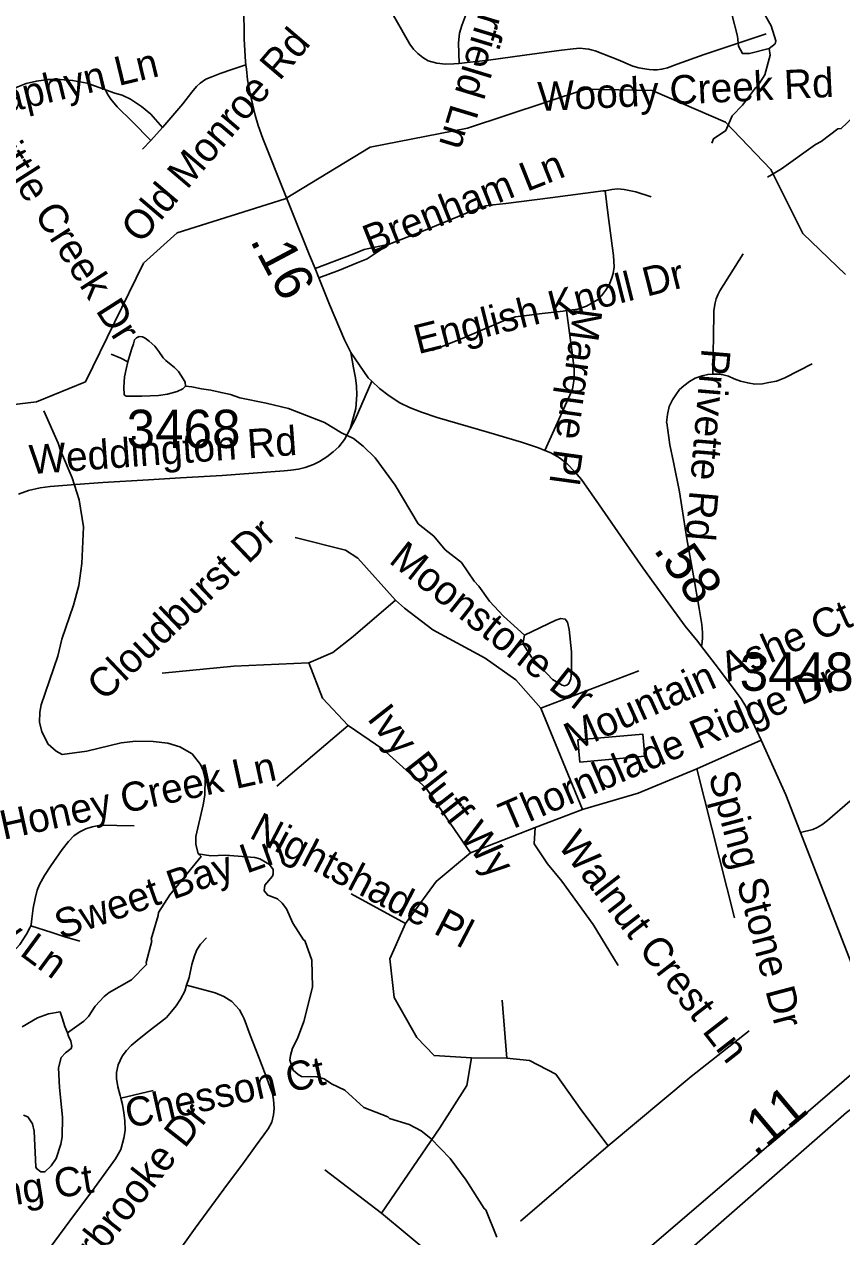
# Model space of a CAD drawing. Extents: x 1383679 to 1536984, y 460658 to 651027.
# Drawn here: x 1481815 to 1484485, y 493255 to 497213 of the extents above; entities that cross this region are included whole.
import ezdxf

# ---------------------------------------------------------------- set-up
doc = ezdxf.new("R2010")
doc.units = 0
for name, color, linetype in [('Exist Cultural Warehouse Building Footprint', 7, 'Continuous'), ('Exist Hydrographic Creek Single Shore', 7, 'Continuous'), ('Exist Hydrographic Misc Water Feature', 7, 'Continuous'), ('Exist Road Non-System Type 51', 7, 'Continuous'), ('Exist Road Non-System Type 51 Label', 7, 'Continuous'), ('Exist Road Primary Interstate Divided Center Attributed', 7, 'Continuous'), ('Exist Road Secondary Mileage Hundredths English Label', 7, 'Continuous'), ('Exist Road Secondary Type 51 Attributed', 7, 'Continuous'), ('Exist Road Secondary Type 51 Label', 7, 'Continuous'), ('Exist Road Secondary Type 51 Number Label', 7, 'Continuous')]:
    doc.layers.add(name, color=color, linetype=linetype)

msp = doc.modelspace()

# ---------------------------------------------------------------- linework, layer by layer
at = {"layer": 'Exist Cultural Warehouse Building Footprint'}
msp.add_lwpolyline([(1483623.2, 494876.2), (1483629.8, 494803.8), (1483841.4, 494823), (1483834.8, 494895.4), (1483623.2, 494876.2)], dxfattribs=at)
at = {"layer": 'Exist Hydrographic Creek Single Shore'}
msp.add_lwpolyline([(1481178.6, 496056.4), (1481390.2, 496071.2), (1481738.3, 495965.7), (1481855.2, 495979.8), (1482015.2, 496045.5), (1482205.3, 496432.2), (1482315.2, 496531.8), (1482667.2, 496642.9), (1482945.2, 496811.3), (1483263.2, 496873.8), (1483648.2, 497000.6), (1483865.1, 496996.3), (1484105.1, 496892.9), (1484253.2, 496739), (1484357.2, 496530.1), (1484497.2, 496395.9)], dxfattribs=at)
at = {"layer": 'Exist Hydrographic Misc Water Feature'}
for points in [[(1484247.3, 497133.4), (1484267.6, 497149), (1484269.7, 497159), (1484254.6, 497207.3), (1484231.4, 497247.7), (1484207.9, 497272.2), (1484182.2, 497286.7), (1484150.3, 497291.3), (1484134.1, 497285.6), (1484125.9, 497269.8), (1484125.4, 497245.8), (1484144, 497173.5), (1484147.4, 497141.4), (1484160.9, 497117.1), (1484182.9, 497116.7), (1484247.3, 497133.4)], [(1484060.7, 496824.8), (1484065.6, 496839), (1484106.1, 496866.2), (1484127, 496913.8), (1484160.8, 496948.8), (1484202.8, 497004.6), (1484208.8, 497008.2), (1484233.6, 497047.7), (1484250.8, 497111.4), (1484247.3, 497133.4)], [(1484242.7, 496713), (1484255.4, 496721.3), (1484287.8, 496740.6), (1484399.2, 496820.4), (1484417.5, 496830.1), (1484472.2, 496871), (1484482.2, 496872.8), (1484522.9, 496910)], [(1482342.4, 496031.4), (1482340.6, 496044.5), (1482334.5, 496055.5), (1482319.3, 496078.7), (1482306.4, 496092.5), (1482295.1, 496100.5), (1482278.1, 496115.4), (1482268.8, 496123.8), (1482255.1, 496144.4), (1482241.3, 496161.8), (1482223.3, 496178.3), (1482210, 496188.4), (1482201.7, 496192.7), (1482190.7, 496192.8), (1482182.3, 496188.8), (1482175.9, 496182.2), (1482171.6, 496169.2), (1482165.6, 496150.5), (1482153.5, 496110.6)], [(1482099, 496135.2), (1482131.1, 496122.8), (1482153.5, 496110.6)], [(1482153.5, 496110.6), (1482148.3, 496086.2), (1482142.8, 496061.8), (1482140.1, 496027.4), (1482141.9, 496002.4), (1482148.5, 495998.2), (1482199.1, 495998.9), (1482253.3, 496000.6), (1482282.7, 496004.8), (1482315.1, 496014.2), (1482333.4, 496022.2), (1482342.4, 496031.4)], [(1482519.8, 495993.3), (1482489.2, 496004), (1482458.1, 496010.5), (1482424.9, 496017.9), (1482394.7, 496023), (1482362.5, 496028.8), (1482342.4, 496031.4)], [(1482519.8, 495993.3), (1482605.3, 495975.3), (1482678.6, 495958), (1482795.9, 495912.2), (1482851.3, 495879.1), (1482890.8, 495860.3), (1482922.4, 495835.7), (1482961.7, 495796.9), (1483026, 495707.6), (1483101.5, 495582.1), (1483152.8, 495541.1), (1483189.9, 495496.7), (1483243.1, 495455.4), (1483284, 495394.6), (1483299.7, 495378.3), (1483334.8, 495329.6), (1483379.8, 495280.6), (1483448.7, 495218.3)], [(1481879.6, 495950.3), (1481926.6, 495845.4), (1481934.1, 495821.2), (1481972.4, 495732.5), (1481995.1, 495660), (1482009.3, 495571.8), (1482003.1, 495451.9), (1481993.6, 495380), (1481976.5, 495316.4), (1481938.4, 495205.2), (1481925.2, 495149.4), (1481870.3, 494990.5), (1481865.8, 494966.6), (1481865.2, 494934.6), (1481872.5, 494902.5), (1481893.8, 494862.1), (1481919.4, 494839.6), (1481939.2, 494829.2), (1482019.4, 494839.6), (1482131.9, 494867.4), (1482180, 494872.4), (1482236, 494871.3), (1482283.9, 494866.3), (1482323.7, 494853.6), (1482363.2, 494830.8), (1482390.5, 494796.3), (1482400.1, 494776.1), (1482405.7, 494752), (1482404.7, 494696), (1482400, 494664.1), (1482376.1, 494560.6), (1482375.6, 494536.6), (1482383.5, 494504.2)], [(1483448.7, 495218.3), (1483444.2, 495195.4), (1483446, 495187.4), (1483471.2, 495146.9), (1483539.9, 495073.5), (1483571.5, 495054.9), (1483579.5, 495052.7), (1483587.5, 495054.6), (1483593.7, 495060.5), (1483599.9, 495076.3), (1483602.4, 495100.3), (1483601.7, 495164.3), (1483595, 495236.4), (1483589.4, 495260.5), (1483581.7, 495270.7), (1483567.7, 495273), (1483551.6, 495267.3), (1483448.7, 495218.3)], [(1482383.5, 494504.2), (1482392.9, 494496.2), (1482290.4, 494370.3), (1482253.3, 494313), (1482253.1, 494303), (1482230.1, 494226.4), (1482231.5, 494219.4), (1482213.2, 494150.1), (1482214.1, 494143.8), (1482165.2, 494092.7), (1482092.4, 494052.2), (1482076.1, 494038.5), (1482047.5, 494007.1), (1482024.8, 493973.5), (1482010.5, 493957.8), (1481956.3, 493919.7)], [(1482383.5, 494504.2), (1482424.9, 494497.6), (1482472.9, 494500.6), (1482568.8, 494492.7), (1482584.7, 494488.4), (1482616.4, 494469.8), (1482628.1, 494453.6), (1482627.8, 494439.6), (1482625.6, 494431.6), (1482601, 494402.1), (1482598.7, 494384.2), (1482610.4, 494369.9), (1482642.2, 494357.3), (1482657.9, 494343), (1482671.5, 494324.7), (1482692.7, 494278.3), (1482727.6, 494223.6), (1482731.6, 494221.6), (1482754.4, 494157.1), (1482756.7, 494069), (1482728.5, 493957.6), (1482707.5, 493902), (1482690.9, 493870.4), (1482684.5, 493846.5), (1482682.1, 493830.5), (1482693.5, 493798.3), (1482709.3, 493784), (1482721.2, 493777.8), (1482771.1, 493776.8), (1482795, 493770.3), (1482818.7, 493753.8), (1482862.2, 493733), (1482924.2, 493676.1), (1483002.2, 493645.5), (1483008.5, 493640.1), (1483072.1, 493620.8), (1483111.8, 493600), (1483143.3, 493575.4), (1483206, 493510.2), (1483258.7, 493439.1), (1483317.4, 493346.3), (1483322.8, 493341.9), (1483358.9, 493253.4)], [(1481808.2, 493939.8), (1481858.7, 493968.8), (1481895, 493982.1), (1481932.3, 493988.3), (1481938.8, 493969.2), (1481948.2, 493941), (1481956.3, 493919.7)], [(1481956.3, 493919.7), (1481959.6, 493908.8), (1481967.3, 493892.7), (1481971, 493876.6), (1481968.8, 493868.6), (1481950.6, 493855), (1481936.3, 493839.3), (1481927.6, 493805.5), (1481930.4, 493741.4), (1481940.5, 493645.2), (1481939.4, 493581.2), (1481934.9, 493557.3), (1481920, 493509.6), (1481903.5, 493485.9), (1481883.1, 493466.3), (1481869.2, 493466.6), (1481855.3, 493476.9), (1481853.5, 493482.9), (1481847.7, 493599), (1481842.1, 493623.2), (1481826.6, 493645.5), (1481812.7, 493651.7)]]:
    msp.add_lwpolyline(points, dxfattribs=at)
at = {"layer": 'Exist Road Non-System Type 51'}
for p, q in [((1482228.2, 496833.7), (1482266.9, 496875.4)), ((1482201.6, 496805.1), (1482228.2, 496833.7)), ((1482872.8, 494923.1), (1482640.3, 494725.7)), ((1482131.1, 493706.9), (1482236.8, 493732.4))]:
    msp.add_line(p, q, dxfattribs=at)
for points in [[(1482951.2, 497438.2), (1482980.7, 497328.6), (1482987.3, 497307.3), (1482995.2, 497289.8), (1483025.5, 497233.5), (1483074.2, 497147.4), (1483086.4, 497131.5), (1483100.2, 497117), (1483116.3, 497104.5), (1483134.4, 497093.7), (1483162.3, 497086.1), (1483190.6, 497082.3), (1483218.1, 497083.1), (1483235.7, 497084.8)], [(1483235.7, 497084.8), (1483233.6, 497151.8), (1483237, 497183.7), (1483244.4, 497208.3), (1483257.4, 497243.2), (1483285.1, 497311.5)], [(1483235.7, 497084.8), (1483261.7, 497087.4), (1483330.8, 497095.1), (1483449, 497111.8), (1483569.3, 497127.7), (1483607.9, 497132.9), (1483629.7, 497134.1), (1483647.5, 497132.9), (1483658.6, 497131.7), (1483666.5, 497129.3), (1483679.6, 497125.5), (1483754.1, 497096.5), (1483802.8, 497076.1), (1483822.1, 497070.3), (1483835.1, 497067.8), (1483848.4, 497066), (1483856, 497065), (1483869.6, 497063.5), (1483881.8, 497064.2), (1483896.5, 497065.8), (1483897.3, 497066), (1483915.2, 497070.9), (1483947.3, 497082.1), (1484035.7, 497113.9), (1484238, 497181.8)], [(1482266.9, 496875.4), (1482274.7, 496883.8), (1482332.9, 496953.2), (1482362.7, 496990.6), (1482377.7, 497009.3), (1482389.9, 497020.7), (1482408.6, 497032.9), (1482427.5, 497041.4), (1482455.5, 497051.7), (1482496.8, 497066), (1482539.1, 497080.7)], [(1481634.6, 496877.8), (1481670.2, 496920.3), (1481691.3, 496944.6), (1481715.2, 496963.7), (1481741.7, 496982.1), (1481773.6, 496998.2), (1481794.3, 497008.5), (1481821.5, 497019.3), (1481855.2, 497027), (1481893.2, 497032), (1481933, 497032.8), (1481973.1, 497029.3), (1482021.1, 497020.6), (1482111.5, 496987.8), (1482134.7, 496981.2), (1482162.2, 496967.9), (1482198, 496944.2), (1482228.2, 496918.9), (1482266.9, 496875.4)], [(1482228.2, 496833.7), (1482167.4, 496895.5), (1482119, 496943.3), (1482098.6, 496967.7), (1482087, 496984), (1482081.1, 496998.7)], [(1483712.2, 496669.4), (1483706.1, 496668.4), (1483533, 496646.2), (1483388.3, 496627.8), (1483346, 496623.7), (1483322.5, 496619.7), (1483280.3, 496604.9), (1483129.4, 496542.9), (1483007.2, 496494.7), (1482925.7, 496477.3), (1482891.6, 496463.4), (1482764.8, 496415.1)], [(1483586.4, 496277.7), (1483623.3, 496283.1), (1483651.3, 496292.5), (1483670.1, 496302.9), (1483686.6, 496313.5), (1483699.7, 496326.3), (1483713.4, 496343), (1483726.5, 496363.8), (1483734.2, 496384.4), (1483738.6, 496398.7), (1483741.7, 496420.7), (1483739.4, 496457.3), (1483735.5, 496489.6), (1483721.2, 496597.4), (1483712.2, 496669.4)], [(1483862.6, 496649.5), (1483812.5, 496665.1), (1483774.3, 496673.1), (1483752.4, 496675), (1483733.8, 496673), (1483712.2, 496669.4)], [(1482777.1, 496384.6), (1482844.9, 496410.4), (1482902.4, 496433.5), (1482935.1, 496446.4), (1483006.9, 496494.7)], [(1484162.8, 496462.8), (1484086.9, 496342.1), (1484080, 496329.7), (1484074.4, 496316.6), (1484071.2, 496303.5), (1484069.4, 496291.1), (1484067.5, 496276.8), (1484067.5, 496264.3), (1484063.9, 496070.5)], [(1483146.8, 496147.9), (1483252.6, 496190), (1483372.2, 496241.3), (1483388, 496247.6), (1483419.8, 496257.1), (1483446.1, 496261.3), (1483507, 496267.9), (1483574.9, 496276), (1483586.4, 496277.7)], [(1483515.7, 495821.4), (1483596.4, 496002.2), (1483605.4, 496022.9), (1483608.7, 496041.3), (1483611, 496058.8), (1483611.1, 496085.5), (1483605.9, 496132.4), (1483586.4, 496277.7)], [(1484388.5, 496104.6), (1484298.8, 496057.9), (1484271.9, 496047.5), (1484246.4, 496042.8), (1484225.4, 496039.3), (1484200.9, 496038.2), (1484177.5, 496041.7), (1484154.2, 496047.5), (1484133.2, 496055.6), (1484114.6, 496063.8), (1484097.1, 496068.4), (1484084.4, 496070.8), (1484068, 496070.8), (1484063.9, 496070.5)], [(1482879.7, 495892), (1482895.6, 495922.6), (1482950, 496047.8)], [(1484063.9, 496070.5), (1484047, 496069.6), (1484028.4, 496064.9), (1484006.2, 496056.8), (1483987.6, 496046.3), (1483968.9, 496032.3), (1483954.9, 496020.7), (1483943.2, 496003.2), (1483931.6, 495986.8), (1483921.1, 495964.8), (1483915.4, 495939.1), (1483912.9, 495913.1), (1483913.1, 495911), (1483922.9, 495839.8), (1483935.2, 495783.5), (1483954.5, 495686.2), (1483962.4, 495637.2), (1483978.8, 495532.4), (1484001.1, 495412.5), (1484019.1, 495305.8), (1484028.1, 495253.2), (1484030.2, 495227.3), (1484030.4, 495210.7), (1484028.9, 495194.6), (1484026.4, 495181.9)], [(1483027.2, 495332.7), (1482904.6, 495470.2), (1482863.8, 495496.2), (1482700.3, 495537.1)], [(1483027.2, 495332.7), (1482889.7, 495213.7), (1482822.9, 495161.7), (1482744.9, 495128.3)], [(1483502.6, 494979.6), (1483420.9, 495072.5), (1483320.6, 495143.1), (1483149.7, 495236), (1483056.9, 495306.7), (1483027.2, 495332.7)], [(1482744.9, 495128.3), (1482499.8, 495117.1), (1482265.8, 495094.8)], [(1482744.9, 495128.3), (1482789.5, 495013), (1482872.8, 494923.1)], [(1483502.6, 494979.6), (1483822, 495102.2)], [(1483637.9, 494649.6), (1483502.6, 494979.6)], [(1482872.8, 494923.1), (1482986.3, 494845.8), (1483127.5, 494719.4), (1483272.3, 494507.6)], [(1484221.7, 494875.2), (1484012, 494782.1), (1483820.2, 494703.1), (1483637.9, 494649.6)], [(1484012, 494782.1), (1484134, 494295.7)], [(1484554.4, 494716.8), (1484511.1, 494677), (1484438.5, 494612.9), (1484419.6, 494598.9), (1484404.6, 494591), (1484390.1, 494584.3), (1484350.3, 494574)], [(1483637.9, 494649.6), (1483483.8, 494590.3)], [(1482174, 494595.8), (1482117.3, 494596.6), (1482078.1, 494597.7), (1482059.4, 494596.7), (1482037, 494592.8), (1482016.4, 494586.4), (1481995.1, 494575.6), (1481977.6, 494563.7), (1481959.9, 494544.6), (1481938.7, 494518.4), (1481902.6, 494465.5), (1481881.9, 494433.4), (1481865.1, 494404.1), (1481858.1, 494385.7), (1481850.6, 494358.2), (1481844.6, 494327.5), (1481840.5, 494292.3), (1481837.6, 494272.3), (1481836.6, 494270)], [(1483272.3, 494507.6), (1483483.8, 494590.3)], [(1483483.8, 494590.3), (1483480.3, 494537.3), (1483523.7, 494471.5), (1483570.2, 494415.1), (1483673.4, 494273.4), (1483755.1, 494139.6)], [(1483272.3, 494507.6), (1483160.9, 494414.7), (1483060.6, 494277.1)], [(1482882.3, 494373.8), (1483060.6, 494277.1)], [(1481836.6, 494270), (1481833.6, 494263), (1481823.3, 494242.4), (1481801.5, 494208.8), (1481779.4, 494184.4), (1481749.4, 494156)], [(1481836.6, 494270), (1481905.2, 494247.4), (1481948.1, 494233.9), (1481996.4, 494219.4)], [(1483060.6, 494277.1), (1483008.6, 494161.9), (1483023.5, 494035.6), (1483097.7, 493905.5), (1483153.5, 493846), (1483276, 493838.6)], [(1482410.7, 494230.2), (1482390.7, 494210), (1482379.3, 494191.4), (1482371.7, 494171.3), (1482363, 494143.6), (1482353.5, 494100.4), (1482345.7, 494075.8)], [(1482345.7, 494075.8), (1482339.5, 494056.3), (1482326, 494030.4), (1482311.8, 494008.5), (1482296.7, 493989.4), (1482280.4, 493970.8), (1482260.6, 493955.2), (1482223.7, 493926.2), (1482183.8, 493895.6), (1482164, 493878.5), (1482149.6, 493862.8), (1482135.1, 493844.2), (1482122.2, 493815.8), (1482116.2, 493790.5), (1482117.1, 493771), (1482120.5, 493743.9), (1482128.8, 493715.9), (1482131.1, 493706.9)], [(1482288.1, 493164.2), (1482373.1, 493282.8), (1482479.2, 493425.8), (1482528.8, 493492.4), (1482570.9, 493550), (1482597.7, 493586.7), (1482611.5, 493607.1), (1482624, 493628.9), (1482629.3, 493652.6), (1482631.5, 493673.7), (1482629.3, 493702.4), (1482625.5, 493720.8), (1482608.2, 493768.9), (1482582.1, 493837.5), (1482553, 493913.1), (1482533, 493966.4), (1482527.3, 493979.3), (1482518.5, 493995.1), (1482493.2, 494022), (1482467.6, 494038.6), (1482438.4, 494050.7), (1482345.7, 494075.8)], [(1483391, 493837), (1483376.1, 494026.6)], [(1483721.6, 493550.9), (1483992.7, 493777.6), (1484182.1, 493926.2)], [(1483276, 493838.6), (1483261, 493747.8), (1483171.9, 493610.3), (1482982.4, 493331.6)], [(1483276, 493838.6), (1483391, 493837)], [(1483391, 493837), (1483465.3, 493829.6), (1483550.7, 493785), (1483636.1, 493666.1), (1483721.6, 493550.9)], [(1482131.1, 493706.9), (1482136.4, 493685.9), (1482141.1, 493659.4), (1482143.9, 493633.5), (1482144.5, 493601.2), (1482141, 493576.6), (1482131, 493539.1), (1482113.8, 493509), (1482045.3, 493414.6), (1481964.1, 493306), (1481900.4, 493219.6), (1481877.3, 493190.5), (1481857.5, 493173.8), (1481829.9, 493154.6), (1481792.8, 493130.2), (1481750.5, 493107), (1481718.5, 493087.3), (1481701.5, 493071.9), (1481696.9, 493066), (1481688.3, 493055.1), (1481678.7, 493039.4), (1481670.1, 493021.3)], [(1483721.6, 493550.9), (1483435.6, 493305.6)], [(1482982.4, 493331.6), (1482796.7, 493472.8)], [(1482982.4, 493331.6), (1483316.7, 493052.8)]]:
    msp.add_lwpolyline(points, dxfattribs=at)
at = {"layer": 'Exist Road Primary Interstate Divided Center Attributed'}
for points in [[(1484618.2, 493872.4), (1484406.9, 493690.5), (1483879.7, 493239.5), (1483045.7, 492516.4), (1482340.1, 491945.7), (1482002.3, 491622.7), (1481884, 491517)], [(1481918, 491429.9), (1482044.6, 491532.5), (1482437.2, 491856.3), (1484500.4, 493660.1), (1484660.5, 493776.5)]]:
    msp.add_lwpolyline(points, dxfattribs=at)
at = {"layer": 'Exist Road Secondary Type 51 Attributed'}
for points in [[(1482882, 496141.4), (1482861.4, 496182.6), (1482812.3, 496298), (1482777.1, 496384.6), (1482764.8, 496415.1), (1482747, 496458.7), (1482689.4, 496602), (1482643.2, 496717.2), (1482616, 496785.7), (1482594, 496839.7), (1482579.7, 496882.1), (1482569.3, 496915.7), (1482561.5, 496948.1), (1482553.4, 496985), (1482544.8, 497031.4), (1482540.8, 497066), (1482539.1, 497080.7), (1482538, 497090.3), (1482533.4, 497163.7), (1482532.2, 497272.3)], [(1481796.6, 495678.7), (1481829.2, 495690.8), (1481867.7, 495699.3), (1481900.2, 495703.6), (1481983.2, 495710.3), (1482072.4, 495716.6), (1482220.6, 495725.1), (1482326, 495732.2), (1482461.8, 495739.9), (1482664.6, 495754.5), (1482685.6, 495756.5), (1482710.7, 495760), (1482732.4, 495766), (1482759.6, 495775), (1482779.6, 495785), (1482803.9, 495801), (1482824.1, 495816.8), (1482842.4, 495833.2), (1482861.5, 495857.1), (1482879.7, 495892), (1482889.8, 495926.9), (1482897.6, 495958.8), (1482901.3, 496003.4), (1482900.4, 496030.9), (1482897.1, 496057.9), (1482890.4, 496091.4), (1482882, 496141.4)], [(1484545.6, 494070.5), (1484350.3, 494574), (1484302.4, 494697.4), (1484221.7, 494875.2), (1484193.3, 494936.2), (1484171.4, 494985.5), (1484156.1, 495010.6), (1484137.1, 495037.1), (1484079.1, 495113.7), (1484026.3, 495181.9), (1484014.3, 495197.5), (1483973.1, 495248.1), (1483908.7, 495336.3), (1483835.2, 495438.3), (1483772.8, 495527.2), (1483692.7, 495643.5), (1483635.2, 495726.7), (1483613.5, 495751.1), (1483587.6, 495778.1), (1483562.6, 495797.3), (1483534.3, 495813.6), (1483515.7, 495821.4), (1483494.5, 495830.4), (1483439, 495848.8), (1483332.7, 495879.9), (1483163.3, 495929.1), (1483112.7, 495946), (1483072.8, 495961.7), (1483041.5, 495976.9), (1483006.5, 495999.4), (1482975.6, 496023.4), (1482950, 496047.8), (1482938.5, 496058.7), (1482882, 496141.4)]]:
    msp.add_lwpolyline(points, dxfattribs=at)

# ---------------------------------------------------------------- texts
at = {"layer": 'Exist Road Non-System Type 51 Label'}
for s, rotation, p in [('Canterfield Ln', 253.0893, (1483398.8, 497578)), ('Old Monroe Rd', 49.6204, (1482196, 496492.9)), ('Chaphyn Ln', 13.6145, (1481594.5, 496882.8)), ('Woody Creek Rd', 2.7876, (1483494.3, 496928.8)), ('Brittle Creek Dr', 302.5223, (1481652, 496897.3)), ('Brenham Ln', 21.7766, (1482945.1, 496460.7)), ('English Knoll Dr', 14.1289, (1483101.4, 496135.2)), ('Marque Pl', 262.0862, (1483609.7, 496290.3)), ('Privette Rd', 265.131, (1484027.5, 496156.5)), ('Cloudburst Dr', 43.6115, (1482076.2, 495000)), ('Moonstone Dr', 321.7087, (1483002.3, 495457.2)), ('Mountain Ashe Ct', 24.2123, (1483605.5, 494835.9)), ('Thornblade Ridge Dr', 23.243, (1483391.5, 494576.3)), ('Ivy Bluff Wy', 308.1734, (1482932.1, 494945.7)), ('Honey Creek Ln', 12.3539, (1481747.5, 494550)), ('Sping Stone Dr', 284.7948, (1484049, 494761.9)), ('Nightshade Pl', 332.5277, (1482546.2, 494559.2)), ('Walnut Crest Ln', 307.8817, (1483554, 494532.4)), ('Streatley Ln', 323.6406, (1481364.7, 494494.3)), ('Sweet Bay Ln', 19.5371, (1481935.3, 494224.6)), ('Chesson Ct', 12.5745, (1482156.8, 493608.3)), ('Winterbrooke Dr', 51.8515, (1481850.9, 492918.3)), ('Tensing Ct', 9.1396, (1481439.5, 493302.2))]:
    msp.add_text(s, height=95, rotation=rotation, dxfattribs=at).set_placement(p)
at = {"layer": 'Exist Road Secondary Mileage Hundredths English Label'}
for s, rotation, p in [('.16', 297.9873, (1482551, 496506.9)), ('.58', 305.329, (1483867.1, 495497.3)), ('.11', 40.0119, (1484203, 493512.7))]:
    msp.add_text(s, height=125, rotation=rotation, dxfattribs=at).set_placement(p)
at = {"layer": 'Exist Road Secondary Type 51 Label'}
msp.add_text('Weddington Rd', height=95, rotation=4.1477, dxfattribs=at).set_placement((1481835.2, 495743.7))
at = {"layer": 'Exist Road Secondary Type 51 Number Label'}
for s, p in [('3468', (1482149.6, 495829.3)), ('3448', (1484151.4, 495036.8))]:
    msp.add_text(s, height=125, dxfattribs=at).set_placement(p)

doc.saveas('drawing.dxf')
